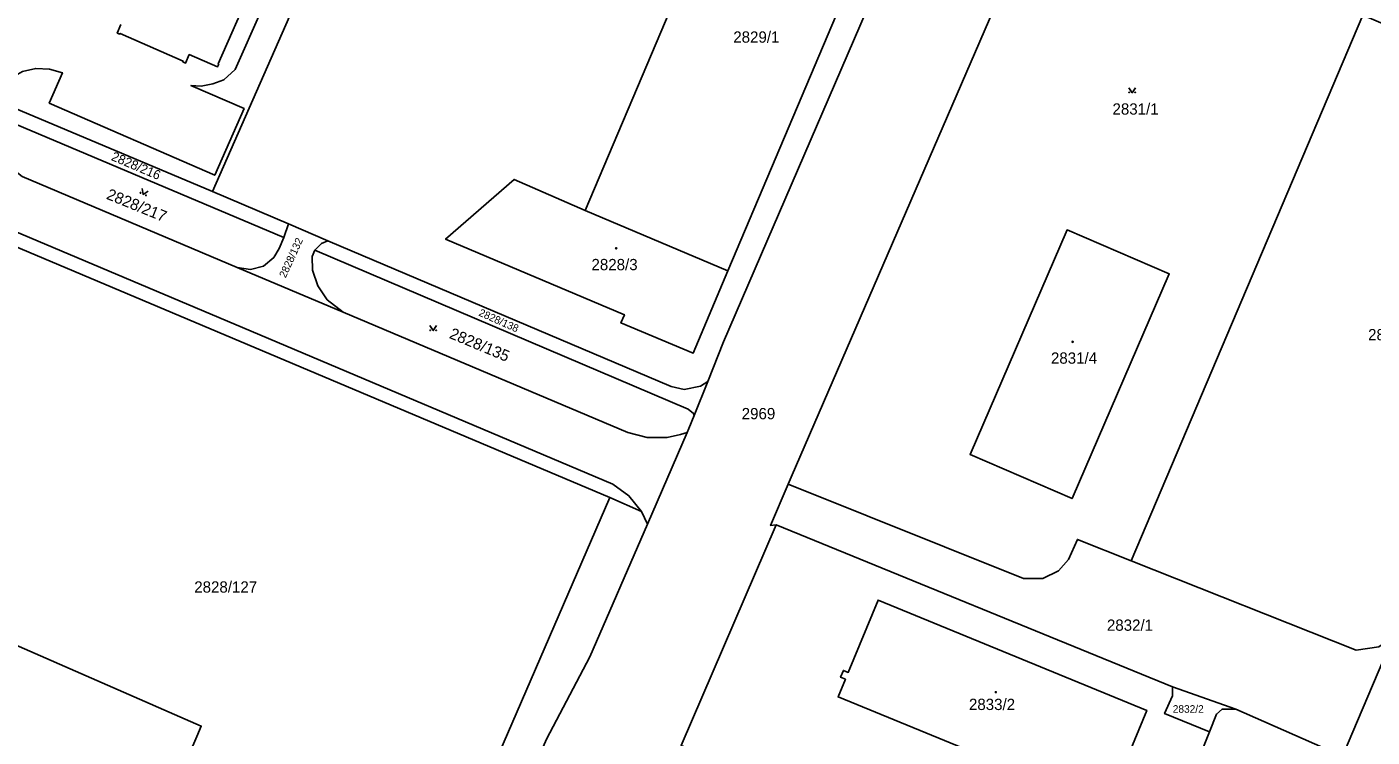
# Model space of a CAD drawing. Extents: x -596024 to -594475, y -1163820 to -1161957.
# Drawn here: x -594849.5 to -594646.9, y -1162407.1 to -1162300.1 of the extents above; entities that cross this region are included whole.
import ezdxf

# ---------------------------------------------------------------- set-up
doc = ezdxf.new("R2010")
doc.units = 0
for name, color, linetype in [('Level 1', 7, 'Continuous'), ('Level 4', 7, 'Continuous'), ('Level 5', 7, 'Continuous'), ('Level 60', 7, 'Continuous')]:
    doc.layers.add(name, color=color, linetype=linetype)

msp = doc.modelspace()

# ---------------------------------------------------------------- linework, layer by layer
at = {"layer": 'Level 1'}
for points in [[(-594821.58, -1162324.95), (-594788.63, -1162249.99)], [(-594765.42, -1162327.81), (-594741.23, -1162270.67), (-594719.75, -1162279.71), (-594743.92, -1162336.9)], [(-594734.83, -1162369.04), (-594734.38, -1162367.99), (-594695.58, -1162278.29)], [(-594715.61, -1162280.43), (-594744.57, -1162347.6), (-594746.96, -1162353.57)], [(-594815.54, -1162294.21), (-594814.18, -1162295.74), (-594814.16, -1162297.59), (-594818.13, -1162306.56), (-594819.84, -1162308.09), (-594821.5, -1162308.69), (-594823.27, -1162309.05), (-594824.81, -1162308.95), (-594816.8, -1162312.43), (-594821.23, -1162322.49), (-594846.15, -1162311.6), (-594844.17, -1162307.04), (-594846.11, -1162306.5), (-594848.19, -1162306.39), (-594850.17, -1162306.87), (-594851.94, -1162307.88), (-594853.68, -1162309.72), (-594854.4, -1162311.13)], [(-594815.85, -1162294.58), (-594820.73, -1162305.71), (-594820.62, -1162305.76), (-594820.81, -1162306.16), (-594825.07, -1162304.29), (-594825.61, -1162305.59), (-594826.05, -1162305.39), (-594825.98, -1162305.27), (-594835.45, -1162301.11), (-594835.51, -1162301.22), (-594835.91, -1162301.05), (-594835.38, -1162299.76)], [(-594683.2, -1162380.56), (-594648.27, -1162298.38)], [(-594921.93, -1162303.38), (-594761.72, -1162371.02)], [(-594756.95, -1162373.15), (-594758.83, -1162370.77), (-594761.28, -1162369.01), (-594817.02, -1162345.4), (-594916.56, -1162303.36)], [(-594821.58, -1162324.95), (-594854.4, -1162311.13)], [(-594854.95, -1162313.21), (-594810.84, -1162331.85)], [(-594850.21, -1162322.69), (-594817.85, -1162336.36)], [(-594743.92, -1162336.9), (-594749.17, -1162349.3), (-594760.04, -1162344.72), (-594759.51, -1162343.51), (-594786.46, -1162332.09), (-594776.1, -1162323.11), (-594765.42, -1162327.81)], [(-594810.1, -1162329.79), (-594821.58, -1162324.95)], [(-594743.92, -1162336.9), (-594765.42, -1162327.81)], [(-594810.84, -1162331.85), (-594810.1, -1162329.79)], [(-594810.1, -1162329.79), (-594804.19, -1162332.35)], [(-594817.85, -1162336.36), (-594815.86, -1162336.68), (-594813.9, -1162336.16), (-594812.31, -1162334.87), (-594811.54, -1162333.54), (-594810.84, -1162331.85)], [(-594677.45, -1162337.35), (-594692.08, -1162371.21), (-594707.45, -1162364.54), (-594692.85, -1162330.71), (-594677.45, -1162337.35)], [(-594806.17, -1162333.78), (-594806.54, -1162334.73), (-594806.5, -1162336.76), (-594805.71, -1162339.16), (-594804.27, -1162341.23), (-594801.87, -1162343.1)], [(-594804.19, -1162332.35), (-594805.13, -1162332.78), (-594806.17, -1162333.78)], [(-594806.17, -1162333.78), (-594749.9, -1162357.73), (-594749.1, -1162358.38), (-594749.01, -1162358.69)], [(-594746.96, -1162353.57), (-594748.04, -1162354.24), (-594750.51, -1162354.75), (-594752.49, -1162354.29), (-594804.19, -1162332.35)], [(-594801.87, -1162343.1), (-594817.85, -1162336.36)], [(-594801.87, -1162343.1), (-594759.01, -1162361.23), (-594756.09, -1162362), (-594753.06, -1162361.98), (-594751.08, -1162361.56), (-594750.05, -1162361.23)], [(-594749.01, -1162358.69), (-594746.96, -1162353.57)], [(-594831.59, -1162455.14), (-594949.03, -1162404.17), (-594950.3, -1162403.62), (-594955.89, -1162401.2), (-594959.04, -1162399.83), (-594946.62, -1162371.28), (-594937.98, -1162375.08), (-594935.59, -1162376.13), (-594933.36, -1162371.05), (-594928.42, -1162359.78), (-594900.51, -1162371.9), (-594897.76, -1162373.1), (-594873.26, -1162383.74), (-594870.72, -1162384.85), (-594855.33, -1162391.53), (-594854.47, -1162389.72), (-594851.56, -1162390.99), (-594852.3, -1162392.77), (-594823.26, -1162405.49), (-594823.93, -1162407.04), (-594827.55, -1162415.46)], [(-594749.01, -1162358.69), (-594749.8, -1162360.65), (-594750.05, -1162361.23)], [(-594756.05, -1162375.05), (-594750.05, -1162361.23)], [(-594736.66, -1162375.16), (-594737.51, -1162375.26), (-594734.83, -1162369.04)], [(-594683.2, -1162380.56), (-594691.28, -1162377.35), (-594692.6, -1162380.36), (-594694.11, -1162382.09), (-594696.5, -1162383.23), (-594699.4, -1162383.25), (-594734.83, -1162369.04)], [(-594761.72, -1162371.02), (-594811.37, -1162485.74)], [(-594761.72, -1162371.02), (-594756.95, -1162373.15)], [(-594756.05, -1162375.05), (-594756.95, -1162373.15)], [(-594822.04, -1162520.38), (-594817.99, -1162511.04), (-594816.51, -1162511.6), (-594796.75, -1162466.29), (-594771.27, -1162407.45), (-594764.73, -1162395.02), (-594756.05, -1162375.05)], [(-594750.97, -1162408.39), (-594736.66, -1162375.16)], [(-594676.97, -1162399.54), (-594736.66, -1162375.16)], [(-594683.2, -1162380.56), (-594649.29, -1162394.03), (-594645.86, -1162393.52), (-594643.71, -1162392.05)], [(-594721.31, -1162386.49), (-594680.85, -1162403.13), (-594686.85, -1162417.72), (-594727.32, -1162401.09), (-594726.22, -1162398.42), (-594726.96, -1162398.12), (-594726.54, -1162397.1), (-594725.8, -1162397.4), (-594721.31, -1162386.49)], [(-594651.34, -1162409.99), (-594643.71, -1162392.05)], [(-594676.97, -1162399.54), (-594676.94, -1162400.92), (-594678.15, -1162403.59), (-594671.38, -1162406.36)], [(-594667.43, -1162402.94), (-594676.97, -1162399.54)], [(-594671.38, -1162406.36), (-594670.31, -1162403.7), (-594669.48, -1162402.91), (-594667.43, -1162402.94)], [(-594667.43, -1162402.94), (-594651.34, -1162409.99)], [(-594671.38, -1162406.36), (-594683.32, -1162436.27)]]:
    msp.add_lwpolyline(points, dxfattribs=at)
at = {"layer": 'Level 5'}
for points in [[(-594683.53, -1162309.3), (-594683.03, -1162310.05), (-594682.53, -1162309.3)], [(-594832.16, -1162324.48), (-594832.01, -1162325.37), (-594831.25, -1162324.89)], [(-594788.81, -1162345.14), (-594788.31, -1162345.89), (-594787.81, -1162345.14)]]:
    msp.add_lwpolyline(points, dxfattribs=at)
for centre, radius in [((-594683.48, -1162310), 0.05), ((-594682.58, -1162310), 0.05), ((-594832.4, -1162325.14), 0.05), ((-594831.58, -1162325.51), 0.05), ((-594760.75, -1162333.5), 0.09), ((-594760.75, -1162333.5), 0.0521), ((-594788.76, -1162345.84), 0.05), ((-594787.86, -1162345.84), 0.05), ((-594691.99, -1162347.59), 0.09), ((-594691.99, -1162347.59), 0.0521), ((-594703.58, -1162400.36), 0.09), ((-594703.58, -1162400.36), 0.0521)]:
    msp.add_circle(centre, radius, dxfattribs=at)
at = {"layer": 'Level 60'}
for points in [[(-594868.17, -1162242.29), (-594847.4, -1162251.46), (-594837.24, -1162227.82), (-594788.63, -1162249.99), (-594821.58, -1162324.95), (-594854.4, -1162311.13)], [(-594850.17, -1162306.87), (-594848.19, -1162306.39), (-594846.11, -1162306.5), (-594844.17, -1162307.04), (-594846.15, -1162311.6), (-594821.23, -1162322.49), (-594816.8, -1162312.43), (-594824.81, -1162308.95), (-594823.27, -1162309.05), (-594821.5, -1162308.69), (-594819.84, -1162308.09), (-594818.13, -1162306.56), (-594814.16, -1162297.59), (-594814.18, -1162295.74), (-594815.54, -1162294.21), (-594815.72, -1162294.12), (-594797.61, -1162252.61), (-594833.95, -1162236.78), (-594849.48, -1162272.49), (-594853.15, -1162270.88)], [(-594695.58, -1162278.29), (-594734.38, -1162367.99), (-594734.83, -1162369.04), (-594737.51, -1162375.26), (-594736.66, -1162375.16), (-594750.97, -1162408.39)], [(-594771.27, -1162407.45), (-594764.73, -1162395.02), (-594756.05, -1162375.05), (-594750.05, -1162361.23), (-594749.8, -1162360.65), (-594749.01, -1162358.69), (-594746.96, -1162353.57), (-594744.57, -1162347.6), (-594715.61, -1162280.43)], [(-594835.38, -1162299.76), (-594835.91, -1162301.05), (-594835.51, -1162301.22), (-594835.45, -1162301.11), (-594825.98, -1162305.27), (-594826.05, -1162305.39), (-594825.61, -1162305.59), (-594825.07, -1162304.29), (-594820.81, -1162306.16), (-594820.62, -1162305.76), (-594820.73, -1162305.71), (-594815.85, -1162294.58)], [(-594815.85, -1162294.58), (-594820.73, -1162305.71), (-594820.62, -1162305.76), (-594820.81, -1162306.16), (-594825.07, -1162304.29), (-594825.61, -1162305.59), (-594826.05, -1162305.39), (-594825.98, -1162305.27), (-594835.45, -1162301.11), (-594835.51, -1162301.22), (-594835.91, -1162301.05), (-594835.38, -1162299.76)], [(-594814.16, -1162297.59), (-594818.13, -1162306.56), (-594819.84, -1162308.09), (-594821.5, -1162308.69), (-594823.27, -1162309.05), (-594824.81, -1162308.95), (-594816.8, -1162312.43), (-594821.23, -1162322.49), (-594846.15, -1162311.6), (-594844.17, -1162307.04), (-594846.11, -1162306.5), (-594848.19, -1162306.39), (-594850.17, -1162306.87)], [(-594850.21, -1162322.69), (-594817.85, -1162336.36), (-594801.87, -1162343.1), (-594759.01, -1162361.23), (-594756.09, -1162362), (-594753.06, -1162361.98), (-594751.08, -1162361.56), (-594750.05, -1162361.23), (-594756.05, -1162375.05), (-594756.95, -1162373.15), (-594758.83, -1162370.77), (-594761.28, -1162369.01), (-594817.02, -1162345.4), (-594916.56, -1162303.36)], [(-594827.55, -1162415.46), (-594823.93, -1162407.04), (-594823.26, -1162405.49), (-594852.3, -1162392.77), (-594851.56, -1162390.99), (-594854.47, -1162389.72), (-594855.33, -1162391.53), (-594870.72, -1162384.85), (-594873.26, -1162383.74), (-594897.76, -1162373.1), (-594900.51, -1162371.9), (-594928.42, -1162359.78), (-594933.36, -1162371.05), (-594935.59, -1162376.13), (-594937.98, -1162375.08), (-594946.62, -1162371.28), (-594959.04, -1162399.83), (-594955.89, -1162401.2), (-594950.3, -1162403.62), (-594949.03, -1162404.17), (-594831.59, -1162455.14)], [(-594831.59, -1162455.14), (-594949.03, -1162404.17), (-594950.3, -1162403.62), (-594955.89, -1162401.2), (-594959.04, -1162399.83), (-594946.62, -1162371.28), (-594937.98, -1162375.08), (-594935.59, -1162376.13), (-594933.36, -1162371.05), (-594928.42, -1162359.78), (-594900.51, -1162371.9), (-594897.76, -1162373.1), (-594873.26, -1162383.74), (-594870.72, -1162384.85), (-594855.33, -1162391.53), (-594854.47, -1162389.72), (-594851.56, -1162390.99), (-594852.3, -1162392.77), (-594823.26, -1162405.49), (-594823.93, -1162407.04), (-594827.55, -1162415.46)]]:
    msp.add_lwpolyline(points, dxfattribs=at)
for points in [[(-594788.46, -1162249.61), (-594715.61, -1162280.43), (-594744.57, -1162347.6), (-594746.96, -1162353.57), (-594748.04, -1162354.24), (-594750.51, -1162354.75), (-594752.49, -1162354.29), (-594804.19, -1162332.35), (-594810.1, -1162329.79), (-594821.58, -1162324.95), (-594788.63, -1162249.99)], [(-594719.75, -1162279.71), (-594741.23, -1162270.67), (-594765.42, -1162327.81), (-594776.1, -1162323.11), (-594786.46, -1162332.09), (-594759.51, -1162343.51), (-594760.04, -1162344.72), (-594749.17, -1162349.3), (-594743.92, -1162336.9)], [(-594741.23, -1162270.67), (-594719.75, -1162279.71), (-594743.92, -1162336.9), (-594765.42, -1162327.81)], [(-594675.58, -1162445.23), (-594673.97, -1162440.12), (-594671.23, -1162441.24), (-594667.96, -1162441.13), (-594665.34, -1162439.76), (-594663.46, -1162437.42), (-594660.9, -1162432.59), (-594651.34, -1162409.99), (-594643.71, -1162392.05), (-594610.68, -1162314.35), (-594608.33, -1162308.78), (-594597.18, -1162280.54), (-594594.51, -1162273.87), (-594593.93, -1162274.12), (-594588.09, -1162276.66), (-594605.04, -1162316.67), (-594625.82, -1162365.52), (-594637.27, -1162392.22), (-594652.18, -1162427.42), (-594655.04, -1162433.78), (-594664.15, -1162454.04), (-594676.67, -1162448.71)], [(-594695.58, -1162278.29), (-594648.27, -1162298.38), (-594683.2, -1162380.56), (-594691.28, -1162377.35), (-594692.6, -1162380.36), (-594694.11, -1162382.09), (-594696.5, -1162383.23), (-594699.4, -1162383.25), (-594734.83, -1162369.04), (-594734.38, -1162367.99)], [(-594996.96, -1162405.12), (-594995.35, -1162400.36), (-594987.48, -1162377.12), (-594979.52, -1162353.85), (-594971.51, -1162330.56), (-594958.93, -1162290.91), (-594958, -1162288.15), (-594946.17, -1162293.14), (-594936.85, -1162297.08), (-594921.93, -1162303.38), (-594761.72, -1162371.02), (-594811.37, -1162485.74), (-594952.46, -1162424.45)], [(-594648.27, -1162298.38), (-594610.68, -1162314.35), (-594643.71, -1162392.05), (-594645.86, -1162393.52), (-594649.29, -1162394.03), (-594683.2, -1162380.56)], [(-594758.83, -1162370.77), (-594756.95, -1162373.15), (-594761.72, -1162371.02), (-594921.93, -1162303.38), (-594919.04, -1162302.88), (-594916.56, -1162303.36), (-594817.02, -1162345.4), (-594761.28, -1162369.01)], [(-594810.84, -1162331.85), (-594854.95, -1162313.21), (-594854.4, -1162311.13), (-594821.58, -1162324.95), (-594810.1, -1162329.79)], [(-594854.95, -1162313.21), (-594810.84, -1162331.85), (-594811.54, -1162333.54), (-594812.31, -1162334.87), (-594813.9, -1162336.16), (-594815.86, -1162336.68), (-594817.85, -1162336.36), (-594850.21, -1162322.69), (-594852.66, -1162320.76), (-594853.89, -1162319.13), (-594854.7, -1162317.26), (-594855.06, -1162315.24)], [(-594765.42, -1162327.81), (-594743.92, -1162336.9), (-594749.17, -1162349.3), (-594760.04, -1162344.72), (-594759.51, -1162343.51), (-594786.46, -1162332.09), (-594776.1, -1162323.11)], [(-594804.19, -1162332.35), (-594805.13, -1162332.78), (-594806.17, -1162333.78), (-594806.54, -1162334.73), (-594806.5, -1162336.76), (-594805.71, -1162339.16), (-594804.27, -1162341.23), (-594801.87, -1162343.1), (-594817.85, -1162336.36), (-594815.86, -1162336.68), (-594813.9, -1162336.16), (-594812.31, -1162334.87), (-594811.54, -1162333.54), (-594810.84, -1162331.85), (-594810.1, -1162329.79)], [(-594692.08, -1162371.21), (-594677.45, -1162337.35), (-594692.85, -1162330.71), (-594707.45, -1162364.54)], [(-594677.45, -1162337.35), (-594692.08, -1162371.21), (-594707.45, -1162364.54), (-594692.85, -1162330.71)], [(-594806.54, -1162334.73), (-594806.17, -1162333.78), (-594749.9, -1162357.73), (-594749.1, -1162358.38), (-594749.01, -1162358.69), (-594749.8, -1162360.65), (-594750.05, -1162361.23), (-594751.08, -1162361.56), (-594753.06, -1162361.98), (-594756.09, -1162362), (-594759.01, -1162361.23), (-594801.87, -1162343.1), (-594804.27, -1162341.23), (-594805.71, -1162339.16), (-594806.5, -1162336.76)], [(-594805.13, -1162332.78), (-594804.19, -1162332.35), (-594752.49, -1162354.29), (-594750.51, -1162354.75), (-594748.04, -1162354.24), (-594746.96, -1162353.57), (-594749.01, -1162358.69), (-594749.1, -1162358.38), (-594749.9, -1162357.73), (-594806.17, -1162333.78)], [(-594667.43, -1162402.94), (-594676.97, -1162399.54), (-594736.66, -1162375.16), (-594737.51, -1162375.26), (-594734.83, -1162369.04), (-594699.4, -1162383.25), (-594696.5, -1162383.23), (-594694.11, -1162382.09), (-594692.6, -1162380.36), (-594691.28, -1162377.35), (-594683.2, -1162380.56), (-594649.29, -1162394.03), (-594645.86, -1162393.52), (-594643.71, -1162392.05), (-594651.34, -1162409.99)], [(-594756.95, -1162373.15), (-594756.05, -1162375.05), (-594764.73, -1162395.02), (-594771.27, -1162407.45), (-594796.75, -1162466.29), (-594816.51, -1162511.6), (-594817.99, -1162511.04), (-594822.04, -1162520.38), (-594825.56, -1162518.52), (-594811.37, -1162485.74), (-594761.72, -1162371.02)], [(-594683.32, -1162436.27), (-594750.97, -1162408.39), (-594736.66, -1162375.16), (-594676.97, -1162399.54), (-594676.94, -1162400.92), (-594678.15, -1162403.59), (-594671.38, -1162406.36)], [(-594680.85, -1162403.13), (-594721.31, -1162386.49), (-594725.8, -1162397.4), (-594726.54, -1162397.1), (-594726.96, -1162398.12), (-594726.22, -1162398.42), (-594727.32, -1162401.09), (-594686.85, -1162417.72)], [(-594721.31, -1162386.49), (-594680.85, -1162403.13), (-594686.85, -1162417.72), (-594727.32, -1162401.09), (-594726.22, -1162398.42), (-594726.96, -1162398.12), (-594726.54, -1162397.1), (-594725.8, -1162397.4)], [(-594676.97, -1162399.54), (-594667.43, -1162402.94), (-594669.48, -1162402.91), (-594670.31, -1162403.7), (-594671.38, -1162406.36), (-594678.15, -1162403.59), (-594676.94, -1162400.92)], [(-594673.97, -1162440.12), (-594683.32, -1162436.27), (-594671.38, -1162406.36), (-594670.31, -1162403.7), (-594669.48, -1162402.91), (-594667.43, -1162402.94), (-594651.34, -1162409.99), (-594660.9, -1162432.59), (-594663.46, -1162437.42), (-594665.34, -1162439.76), (-594667.96, -1162441.13), (-594671.23, -1162441.24)]]:
    msp.add_lwpolyline(points, close=True, dxfattribs=at)

# ---------------------------------------------------------------- texts
at = {"layer": 'Level 4'}
for s, height, p in [('2829/1', 1.7, (-594743.12, -1162302.51)), ('2831/1', 1.7, (-594686, -1162313.35)), ('2828/3', 1.7, (-594764.48, -1162336.79)), ('2831/5', 1.7, (-594647.5, -1162347.35)), ('2831/4', 1.7, (-594695.27, -1162350.88)), ('2969', 1.7, (-594741.85, -1162359.25)), ('2828/127', 1.7, (-594824.31, -1162385.37)), ('2832/1', 1.7, (-594686.84, -1162391.12)), ('2833/2', 1.7, (-594707.62, -1162403.06)), ('2832/2', 1.14, (-594676.92, -1162403.47))]:
    msp.add_text(s, height=height, dxfattribs=at).set_placement(p)
for s, height, rotation, p in [('2828/216', 1.4, 336.9671, (-594836.93, -1162320.16)), ('2828/217', 1.7, 337.8732, (-594837.67, -1162326)), ('2828/132', 1.14, 65.4495, (-594810.54, -1162338.03)), ('2828/138', 1.14, 335.9788, (-594781.57, -1162343.59)), ('2828/135', 1.7, 337.3355, (-594786.02, -1162346.97))]:
    msp.add_text(s, height=height, rotation=rotation, dxfattribs=at).set_placement(p)

doc.saveas('drawing.dxf')
